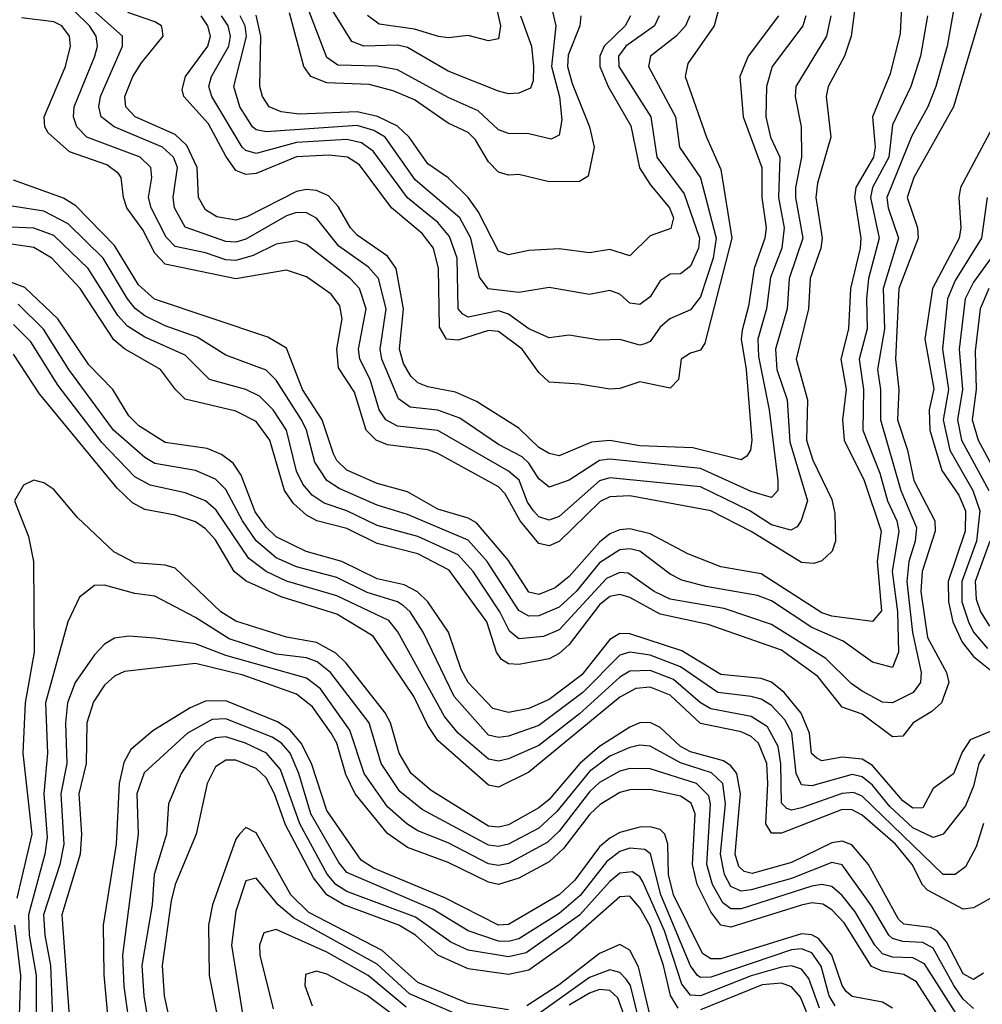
# Model space of a CAD drawing. Header units: inches. Extents: x 990535 to 1117859, y 769386 to 892122.
# Tile 670 of 1056: x 1091742 to 1093648, y 831113 to 833062. Entities that reach past the tile are written whole.
import ezdxf

# ---------------------------------------------------------------- set-up
doc = ezdxf.new("R2010")
doc.units = ezdxf.units.IN
doc.header["$MEASUREMENT"] = 0
doc.layers.add('B0893', color=7, linetype='Continuous')

msp = doc.modelspace()

# ---------------------------------------------------------------- linework, layer by layer
at = {"layer": 'B0893', "color": 5}
for points, elevation in [([(1092667.1, 833170), (1092694, 833050), (1092690, 833024.5), (1092670, 833020.8), (1092630, 833031.3), (1092590, 833026.4), (1092571, 833029), (1092523.9, 833043.9), (1092453.8, 833053.8), (1092430.6, 833070.6)], 3520), ([(1092733.7, 833070), (1092755.2, 833010), (1092759.5, 832970), (1092758.4, 832941.6), (1092753, 832927), (1092730, 832917.2), (1092710, 832915.6), (1092690, 832920.7), (1092590, 832960.2), (1092510, 833007), (1092490, 833011.6), (1092423.6, 833010), (1092399.4, 833019.4), (1092323.3, 833143.3)], 3540), ([(1093599.2, 833130), (1093578, 833010), (1093555.8, 832930), (1093539.7, 832890), (1093507.8, 832832.2), (1093458.4, 832710), (1093461, 832690), (1093481.5, 832630), (1093451, 832530), (1093453.8, 832450), (1093440.2, 832370), (1093446.3, 832330), (1093446.2, 832270), (1093486.5, 832130), (1093517.2, 832057.2), (1093514.6, 832030), (1093502, 831990), (1093498.1, 831950), (1093509.4, 831849.4), (1093526.5, 831770), (1093525.2, 831750), (1093510.8, 831730), (1093470, 831710.2), (1093450, 831711.2), (1093410, 831732.8), (1093388.1, 831748.1), (1093337.8, 831797.8), (1093230, 831865), (1093136.7, 831896.7), (1093030, 831914.9), (1092998.3, 831930), (1092946.3, 831966.3), (1092930, 831968.2), (1092903.8, 831956.2), (1092810, 831854.4), (1092778.9, 831841), (1092730, 831836.9), (1092711.8, 831851.8), (1092692.4, 831890), (1092639.6, 831970), (1092610, 832002.9), (1092530, 832038.9), (1092450, 832061.2), (1092390, 832090), (1092344.9, 832104.9), (1092321.2, 832121.2), (1092302.9, 832142.9), (1092290, 832168.4), (1092270.4, 832250), (1092243.9, 832290), (1092216.9, 832316.9), (1092190, 832330.5), (1092118.2, 832350), (1092070, 832398.2), (1091990, 832434), (1091955.7, 832455.7), (1091936.6, 832476.6), (1091878, 832570), (1091810, 832634.8), (1091770, 832649.6), (1091710, 832652)], 3860), ([(1093489.6, 833129.6), (1093485.1, 833034.9), (1093465.1, 832954.9), (1093429.9, 832870.2), (1093435.2, 832810), (1093432.4, 832790), (1093397.5, 832730), (1093394.7, 832710), (1093407.3, 832630), (1093405.6, 832610), (1093386.9, 832530), (1093382.9, 832450), (1093367.6, 832390), (1093378, 832330), (1093370.6, 832270), (1093373.9, 832230), (1093414, 832150), (1093447.1, 832050), (1093439.2, 831990), (1093448, 831892), (1093430, 831871.2), (1093350, 831881.3), (1093330, 831888.3), (1093210, 831965.3), (1093130, 831978.8), (1093064.6, 832004.6), (1092990, 832044.6), (1092950, 832054.3), (1092930, 832052.7), (1092910, 832044.2), (1092890, 832027.7), (1092830, 831960.2), (1092802.3, 831937.7), (1092770, 831924.1), (1092750, 831928.9), (1092710, 831991.7), (1092646.2, 832066.2), (1092630, 832075.3), (1092570, 832093.3), (1092510, 832127.3), (1092450, 832144.1), (1092390, 832170.2), (1092370, 832189.6), (1092363.1, 832203.1), (1092340.9, 832270), (1092302.2, 832330), (1092270, 832411.9), (1092233.5, 832433.5), (1092009, 832509), (1091977.5, 832537.5), (1091930, 832615.3), (1091853.5, 832693.5), (1091828.7, 832708.7), (1091730, 832744.9)], 3820), ([(1093298.4, 833070), (1093292, 833050), (1093231.4, 832970), (1093220.5, 832930), (1093218.9, 832870), (1093228.5, 832830), (1093246.5, 832790), (1093244, 832710), (1093255.4, 832650), (1093250.8, 832610), (1093228.1, 832551.9), (1093220.1, 832490), (1093203, 832430), (1093204.6, 832395.4), (1093225.6, 832290), (1093242.7, 832150), (1093243.1, 832130), (1093230, 832116.3), (1093190, 832128.4), (1093090, 832173.5), (1092910, 832192), (1092890, 832189.8), (1092830, 832150.8), (1092790, 832137), (1092770, 832153.4), (1092750, 832184.6), (1092736.8, 832196.8), (1092690, 832221.1), (1092613.3, 832273.3), (1092570, 832289.2), (1092515.4, 832295.4), (1092491.8, 832311.8), (1092459.2, 832390), (1092456, 832410), (1092467.5, 832490), (1092452.6, 832550), (1092432.7, 832572.7), (1092374.2, 832614.2), (1092330, 832669.6), (1092310, 832680.1), (1092290, 832680.3), (1092270, 832674.1), (1092190, 832627.9), (1092170, 832621.6), (1092150, 832622.9), (1092070, 832651.3), (1092048.4, 832690), (1092045.9, 832710), (1092054.9, 832770), (1092046.5, 832790), (1092024.6, 832810), (1091929, 832850), (1091903.5, 832870), (1091898.7, 832890), (1091902.2, 832910), (1091945.6, 833010), (1091945.5, 833030), (1091833.8, 833130)], 3740), ([(1092794.1, 833090), (1092803.4, 833050), (1092795, 832970), (1092810.5, 832909.5), (1092815.6, 832864.4), (1092810, 832833.5), (1092794.1, 832825.9), (1092750, 832836.1), (1092710, 832836.9), (1092690, 832844.1), (1092650, 832881.7), (1092590, 832908.4), (1092490, 832962.8), (1092450.4, 832970.4), (1092372.1, 832972.1), (1092350, 832987.2), (1092305, 833105)], 3560), ([(1093395.6, 833090), (1093387.7, 833030), (1093374.7, 832990), (1093342.6, 832930), (1093338.2, 832910), (1093347.9, 832830), (1093321.2, 832738.8), (1093317.9, 832710), (1093330.4, 832629.6), (1093327.8, 832610), (1093306.8, 832550), (1093303.7, 832490), (1093278.9, 832390), (1093301.8, 832310), (1093299.9, 832230), (1093312.4, 832190), (1093350, 832112.2), (1093355.6, 832084.4), (1093357, 832030), (1093350.7, 832010), (1093330, 831991.3), (1093314, 831986), (1093290, 831987.9), (1093190, 832048.8), (1093110, 832089.9), (1092950, 832120), (1092910, 832117.7), (1092891.4, 832108.6), (1092810, 832029.1), (1092790, 832020.4), (1092770, 832025.3), (1092732.8, 832070), (1092703.4, 832123.4), (1092690, 832137.2), (1092570, 832203.8), (1092550, 832210.8), (1092470, 832220.5), (1092448.1, 832230), (1092428.3, 832250), (1092404.8, 832324.8), (1092373, 832373), (1092370.2, 832410), (1092380.6, 832470), (1092375.7, 832495.7), (1092358.7, 832518.7), (1092310, 832553.5), (1092270, 832566.6), (1092170, 832549.2), (1092030, 832578.5), (1092010, 832599.9), (1091986.2, 832646.2), (1091954.6, 832690), (1091947.4, 832710), (1091942.9, 832750), (1091937.6, 832757.6), (1091914.7, 832774.7), (1091840.7, 832800.7), (1091798.3, 832838.3), (1091792, 832850), (1091790.5, 832870), (1091833, 832970), (1091842.6, 833010), (1091840.6, 833030), (1091825.7, 833050), (1091810, 833057.9), (1091745.7, 833065.7)], 3780), ([(1093127.1, 833090), (1093116.8, 833050), (1093064.7, 832975.3), (1093059.1, 832950), (1093101.4, 832830), (1093130, 832765.5), (1093151.7, 832630), (1093098.3, 832421.7), (1093090, 832408.2), (1093070, 832402.3), (1093051.8, 832390), (1093046.5, 832350), (1093030, 832332.8), (1092970, 832345.5), (1092930, 832332.1), (1092910, 832330.7), (1092850, 832340.8), (1092790, 832344.6), (1092770, 832363.7), (1092736.7, 832410), (1092690, 832445.1), (1092670, 832447.1), (1092610, 832428.2), (1092587.2, 832430), (1092573.3, 832453.3), (1092570.9, 832570), (1092561.6, 832610), (1092538.9, 832638.9), (1092478, 832690), (1092414.9, 832774.9), (1092390.8, 832790), (1092353.8, 832793.8), (1092290, 832791.1), (1092210, 832758.1), (1092190, 832756), (1092170, 832764.1), (1092150, 832792.3), (1092116.2, 832856.3), (1092067.2, 832910), (1092064.1, 832924.1), (1092070.5, 832950), (1092114.5, 833010), (1092119.7, 833030), (1092114.7, 833050), (1092101.5, 833070)], 3680), ([(1093645.1, 833074.9), (1093590.3, 832890), (1093511.7, 832750), (1093498.9, 832710), (1093519.1, 832650), (1093520.9, 832630), (1093482.2, 832530), (1093475.6, 832390), (1093482.4, 832330), (1093480, 832270), (1093499.8, 832210), (1093512.1, 832150), (1093553.6, 832070), (1093554.4, 832050), (1093528.4, 831970), (1093526.2, 831930), (1093539.3, 831839.3), (1093576.6, 831770), (1093581.5, 831750), (1093566.6, 831710), (1093547.6, 831692.4), (1093511, 831670), (1093490, 831643.6), (1093470, 831642.4), (1093410, 831687.4), (1093370, 831701.3), (1093322.1, 831762.1), (1093250, 831814.1), (1093105.2, 831865.2), (1093010, 831885.6), (1092950, 831918.4), (1092930, 831924.6), (1092910, 831920.2), (1092890, 831903.6), (1092830, 831825.4), (1092810, 831807.6), (1092790, 831797), (1092730, 831785.8), (1092710, 831787.2), (1092695.9, 831795.9), (1092686.1, 831810), (1092667.1, 831870), (1092592.2, 831972.2), (1092530, 832004.9), (1092450, 832025.2), (1092390, 832054.9), (1092330.3, 832070.3), (1092310, 832081.3), (1092284.2, 832104.2), (1092266.3, 832130), (1092237.1, 832230), (1092210, 832266.7), (1092170, 832287.3), (1092070, 832311), (1092050.3, 832330), (1092021.2, 832370), (1091950, 832410.7), (1091928.3, 832428.3), (1091862.1, 832530), (1091806.1, 832590), (1091770, 832611.3), (1091690, 832623.4)], 3880), ([(1093539.4, 833070), (1093525.2, 832990), (1093506.3, 832930), (1093470, 832854.1), (1093462.4, 832790), (1093430.4, 832730), (1093426, 832710), (1093443.2, 832630), (1093422.6, 832550), (1093418.4, 832510), (1093419.6, 832450), (1093403.8, 832390), (1093412.2, 832330), (1093411, 832250), (1093444.6, 832164.5), (1093460.2, 832110), (1093478.4, 832070), (1093482.3, 832050), (1093469, 831970), (1093479.5, 831890), (1093481.7, 831810), (1093470, 831779.7), (1093430, 831790.6), (1093372, 831832), (1093310, 831858.7), (1093230, 831912), (1093202.6, 831922.6), (1093100.1, 831940.1), (1093052.7, 831952.7), (1093030, 831964.5), (1092970, 832009.9), (1092950, 832014.9), (1092930, 832013), (1092890, 831986.8), (1092843.8, 831930), (1092810, 831899.3), (1092770, 831881.8), (1092750, 831881.2), (1092730, 831892.6), (1092667.5, 831990), (1092630, 832031.9), (1092510, 832082.6), (1092450, 832101.1), (1092374.4, 832134.4), (1092350.3, 832150), (1092326.6, 832186.6), (1092309.8, 832249.8), (1092300, 832270), (1092250, 832348.8), (1092230, 832368.3), (1092150, 832398.5), (1092093.7, 832433.7), (1092030, 832456.1), (1091990, 832476), (1091970.8, 832490.8), (1091955.7, 832510), (1091907.6, 832590), (1091838, 832658), (1091790, 832683), (1091710, 832695.5)], 3840), ([(1093347.6, 833070), (1093338.9, 833030), (1093278.2, 832930), (1093277.1, 832910), (1093289.2, 832850), (1093289.8, 832790), (1093277.8, 832730), (1093277.9, 832710), (1093292, 832630), (1093265.5, 832550), (1093261.3, 832490), (1093238.1, 832410), (1093241, 832370), (1093261.2, 832310), (1093266.8, 832226.8), (1093301.3, 832110), (1093289, 832071), (1093281.4, 832058.6), (1093268.5, 832051.5), (1093230, 832062.5), (1093187.7, 832090), (1093090, 832137.5), (1092910, 832155.2), (1092890, 832149.1), (1092810, 832078.9), (1092790, 832071.4), (1092770, 832078.3), (1092758.9, 832090), (1092747.3, 832107.3), (1092730.6, 832150.6), (1092710, 832168.7), (1092570, 832249.1), (1092490, 832257.6), (1092466.7, 832270), (1092453.8, 832290), (1092436.2, 832350), (1092415.7, 832390), (1092412.9, 832410), (1092427.9, 832490), (1092415, 832530), (1092396.4, 832550), (1092310, 832617.5), (1092290, 832624.5), (1092250, 832618), (1092204.4, 832595.6), (1092170, 832585.4), (1092150, 832587), (1092110, 832600.9), (1092050, 832613.5), (1092031.9, 832631.9), (1092002.5, 832690), (1091996.9, 832710), (1092003.8, 832750), (1092001.6, 832770), (1091980.8, 832790), (1091875.4, 832830), (1091855.4, 832850), (1091848.6, 832870), (1091850, 832890), (1091890.8, 832990), (1091896.2, 833010), (1091893.6, 833030), (1091880.5, 833050), (1091850, 833079.7)], 3760), ([(1093244.1, 833070), (1093183.8, 832990), (1093167.7, 832950), (1093173.9, 832870), (1093211.1, 832770), (1093211.2, 832710), (1093219.5, 832650), (1093217.3, 832630), (1093196.1, 832570), (1093184.6, 832495.4), (1093172.1, 832447.9), (1093170.4, 832429.6), (1093180, 832370), (1093191.3, 832230), (1093188.8, 832210), (1093181.6, 832198.4), (1093170, 832191.2), (1093074.6, 832214.6), (1092970, 832219), (1092910, 832229), (1092874, 832226), (1092810, 832199.2), (1092790, 832203.4), (1092770, 832215.5), (1092730, 832253.5), (1092646.7, 832306.7), (1092604.9, 832324.9), (1092550, 832335.4), (1092530, 832343.6), (1092516.6, 832356.6), (1092501.7, 832381.7), (1092493.8, 832410), (1092501.6, 832490), (1092487.7, 832570), (1092470, 832594.1), (1092410, 832635.7), (1092397, 832650), (1092372.6, 832692.6), (1092353.3, 832713.3), (1092330, 832724), (1092310, 832726.1), (1092290, 832722), (1092191.9, 832671.9), (1092170, 832665.2), (1092132.3, 832672.3), (1092110, 832685.9), (1092096.4, 832710), (1092093.3, 832770), (1092073.1, 832813.1), (1092050, 832835.2), (1091971.1, 832870), (1091952.4, 832890), (1091950.2, 832910), (1091966.5, 832950), (1091983, 832977), (1092026.3, 833030), (1092024.2, 833044.2), (1092023, 833050), (1092010, 833058.1), (1091956.5, 833076.5)], 3720), ([(1093068.5, 833070), (1093060.1, 833050), (1093041.7, 833030), (1092990.5, 832990), (1092986.8, 832970), (1093040.5, 832870), (1093048.4, 832810), (1093089.5, 832749.5), (1093121, 832630), (1093114.7, 832590), (1093090, 832513.5), (1093070, 832488.1), (1093028.9, 832470), (1093010, 832453.9), (1092990, 832425.5), (1092979.3, 832420.7), (1092970, 832417.8), (1092930, 832429.4), (1092890, 832427.7), (1092830, 832438.1), (1092790, 832432.7), (1092750, 832450.5), (1092710, 832479.3), (1092690, 832485.9), (1092630, 832473.6), (1092619.1, 832479.1), (1092610, 832490), (1092608.1, 832590), (1092592.8, 832632.8), (1092570, 832660.5), (1092509.5, 832709.5), (1092441.8, 832801.8), (1092418.5, 832818.5), (1092390, 832824.9), (1092290, 832819.1), (1092210, 832797.7), (1092190, 832803.1), (1092182.6, 832810), (1092122.6, 832910), (1092116.9, 832930), (1092121.9, 832950), (1092156, 833010), (1092159.7, 833030), (1092155.1, 833050), (1092141.4, 833070)], 3660), ([(1093007.7, 833070), (1092998.4, 833050), (1092942, 833010), (1092927.2, 832990), (1092927.8, 832970), (1092991.3, 832870), (1093003.1, 832790), (1093057.5, 832717.5), (1093088.1, 832630), (1093085.7, 832610), (1093070, 832574.1), (1093050, 832559.1), (1093030, 832558.5), (1093010, 832545.2), (1092990, 832513.8), (1092970, 832498.6), (1092950, 832501.2), (1092930, 832518.7), (1092910, 832526.1), (1092870, 832518.5), (1092790, 832531.9), (1092730, 832522.4), (1092669.7, 832529.7), (1092652.4, 832552.4), (1092635.3, 832630), (1092613.3, 832670), (1092525.3, 832745.3), (1092465.3, 832830), (1092443.2, 832843.2), (1092410, 832853.1), (1092230, 832840.1), (1092210, 832844.1), (1092202.8, 832850), (1092177.8, 832890), (1092166, 832930), (1092191.1, 833028.9), (1092188.2, 833050), (1092178.8, 833070)], 3640), ([(1092951.4, 833070), (1092940.6, 833050), (1092899.4, 833010), (1092890.4, 832990), (1092890.4, 832970), (1092907.3, 832930), (1092951.9, 832851.9), (1092969.3, 832769.3), (1092990, 832736.3), (1093028.7, 832690), (1093036, 832670), (1093031.1, 832649), (1092990, 832634.5), (1092950, 832595.1), (1092910, 832607.1), (1092870, 832601), (1092810, 832608.8), (1092750, 832605.3), (1092710, 832597.1), (1092690, 832604.4), (1092650, 832682.8), (1092630, 832710.5), (1092590, 832749), (1092550, 832777), (1092512.8, 832830), (1092490, 832851.7), (1092450.6, 832870.6), (1092410, 832880.2), (1092295.6, 832875.6), (1092259.7, 832879.7), (1092236, 832890), (1092223.1, 832910), (1092217.5, 832930), (1092219.4, 833030), (1092210, 833071.2)], 3620), ([(1092853.2, 833070), (1092850.9, 833050), (1092827.8, 832992.2), (1092826.7, 832970), (1092835.7, 832935.7), (1092870.1, 832849.9), (1092879.5, 832810), (1092867.6, 832752.4), (1092850, 832741.7), (1092790, 832741.1), (1092730, 832755.9), (1092710, 832754.3), (1092690, 832760.4), (1092670, 832780.8), (1092644.2, 832824.2), (1092630, 832839.2), (1092590, 832857.8), (1092523.8, 832903.8), (1092481.4, 832921.4), (1092434.1, 832934.1), (1092350, 832937.1), (1092318.3, 832950), (1092304.9, 832970), (1092276, 833076)], 3580), ([(1093682.9, 832877.1), (1093604.6, 832730), (1093600.8, 832710), (1093605.3, 832650), (1093601.8, 832630), (1093549, 832530), (1093533.7, 832430), (1093551.3, 832331.3), (1093542.1, 832290), (1093544, 832250), (1093567.5, 832170), (1093601.1, 832121.1), (1093614.3, 832090), (1093613.9, 832050), (1093580.2, 831950), (1093580.7, 831910), (1093589.3, 831870), (1093607.8, 831830), (1093630, 831801.5), (1093719.3, 831730)], 3920), ([(1093657.3, 832710), (1093645.8, 832630), (1093593.8, 832546.2), (1093578.6, 832510), (1093569, 832410), (1093580.7, 832330), (1093570, 832270), (1093583.2, 832210), (1093628.8, 832130), (1093642.4, 832090), (1093636.2, 832030), (1093607.1, 831950), (1093607.3, 831910), (1093620.1, 831870), (1093630.4, 831850), (1093657.7, 831817.7)], 3940), ([(1093679.1, 832610), (1093630, 832542.9), (1093613.4, 832510), (1093601.6, 832410), (1093608.3, 832330), (1093598.3, 832270), (1093606.7, 832230), (1093660.4, 832130)], 3960), ([(1093705, 831670), (1093623.7, 831636.3), (1093607.7, 831612.3), (1093590.8, 831569.2), (1093550, 831540.4), (1093530, 831501.7), (1093510, 831501.1), (1093490, 831515.9), (1093430, 831586), (1093410, 831598.3), (1093370, 831602.5), (1093330, 831594.9), (1093320.1, 831600.1), (1093309.8, 831609.8), (1093305.5, 831650), (1093289.2, 831689.2), (1093255.4, 831730), (1093230, 831750.5), (1093210, 831758), (1093130, 831765.9), (1093052.6, 831812.6), (1092950, 831846.2), (1092930, 831846.9), (1092910, 831835.2), (1092854.6, 831765.4), (1092790, 831716.5), (1092750, 831698.9), (1092710, 831690.7), (1092678.6, 831698.6), (1092629.7, 831750), (1092616, 831776), (1092591.3, 831850), (1092550.2, 831910), (1092529.7, 831929.7), (1092503.2, 831943.2), (1092450, 831955.1), (1092380.1, 831990), (1092309.3, 832009.3), (1092250, 832038.5), (1092230, 832057.5), (1092208.3, 832088.3), (1092180.5, 832160.5), (1092164.5, 832184.5), (1092141.6, 832201.6), (1092113.6, 832213.6), (1092030, 832225.5), (1091978.2, 832258.2), (1091958.2, 832278.2), (1091926.4, 832330), (1091878.8, 832378.8), (1091817.7, 832470), (1091752.1, 832532.1), (1091590, 832592.6)], 3920), ([(1093660.2, 832530), (1093643.6, 832490), (1093633.6, 832406.4), (1093635.3, 832330), (1093627.8, 832270), (1093639.2, 832230), (1093692.2, 832132.3)], 3980), ([(1093652, 831608), (1093640.5, 831590), (1093630, 831544.9), (1093614.2, 831505.8), (1093570, 831449.9), (1093550, 831443), (1093510, 831462.1), (1093464.5, 831504.5), (1093430, 831547.2), (1093410, 831563.2), (1093390, 831567.9), (1093310, 831545.6), (1093290, 831547.4), (1093279.4, 831570), (1093270.6, 831650.6), (1093256.5, 831676.5), (1093230, 831704.8), (1093210, 831717), (1093190, 831722.1), (1093124.1, 831730), (1093050, 831781.2), (1092990, 831804.4), (1092950, 831810), (1092930, 831804.3), (1092857, 831730), (1092770, 831665), (1092710, 831644), (1092690, 831641.3), (1092670, 831646.1), (1092602.1, 831722.1), (1092541.1, 831850), (1092515.4, 831890), (1092502.1, 831902.1), (1092490, 831910), (1092430, 831928), (1092370, 831957.9), (1092290, 831979.2), (1092250, 831996.7), (1092210, 832030.5), (1092183.2, 832070), (1092150, 832132.5), (1092130, 832152.6), (1092090, 832170), (1092010, 832183.9), (1091990, 832195.6), (1091928.2, 832250), (1091839.7, 832370), (1091789.6, 832449.6), (1091739, 832499)], 3940), ([(1093650, 831470.7), (1093635.4, 831424.7), (1093614.5, 831385.5), (1093593.8, 831370), (1093569.9, 831370), (1093410, 831525.1), (1093392.4, 831532.4), (1093370, 831530.5), (1093290, 831501.9), (1093270, 831497.5), (1093260.9, 831500.9), (1093250, 831511.1), (1093249.1, 831589.1), (1093243.4, 831623.4), (1093222.1, 831662.1), (1093190, 831682.6), (1093110, 831698.1), (1093090, 831710), (1093036.2, 831756.1), (1092990, 831773.9), (1092950, 831772.4), (1092930, 831760.8), (1092850, 831687.9), (1092770, 831625.7), (1092710, 831598.7), (1092690, 831594.7), (1092670, 831598.4), (1092610.2, 831650), (1092582.9, 831682.9), (1092490.4, 831850.4), (1092472.7, 831872.7), (1092370, 831921.5), (1092270, 831950.8), (1092229.9, 831970), (1092195.7, 831995.6), (1092131.2, 832091.2), (1092110, 832109.7), (1092070, 832125.4), (1092000.5, 832140.5), (1091970, 832157.2), (1091905, 832225), (1091818.1, 832338.1), (1091764.6, 832424.6), (1091730, 832459.1)], 3960), ([(1093676.2, 831330), (1093630, 831304.1), (1093610, 831301.6), (1093539.1, 831339.1), (1093529.3, 831349.3), (1093509, 831390), (1093475.9, 831430), (1093410, 831487.6), (1093390, 831498.1), (1093370, 831498.5), (1093250, 831452), (1093230, 831451.6), (1093218.8, 831470), (1093223.3, 831550), (1093220.8, 831590), (1093204.3, 831630), (1093190, 831643.2), (1093170, 831652.2), (1093090, 831669.1), (1093030, 831725), (1092990, 831740.6), (1092961.6, 831738.4), (1092930, 831721.2), (1092750, 831572.5), (1092690, 831542.7), (1092670, 831546.9), (1092570, 831635), (1092550, 831664.9), (1092522.4, 831722.4), (1092441.9, 831841.9), (1092370, 831885.7), (1092259.7, 831919.7), (1092190.7, 831950.7), (1092167, 831970), (1092130, 832032.7), (1092110, 832054.4), (1092090, 832067.9), (1092050, 832081.2), (1091990, 832092.6), (1091965.5, 832105.5), (1091934.9, 832134.9), (1091781.4, 832321.4), (1091730, 832400.1)], 3980), ([(1093650, 831174.7), (1093630, 831162.1), (1093610, 831173.3), (1093577, 831237), (1093558.3, 831258.3), (1093545.1, 831265.1), (1093492.1, 831272), (1093481.8, 831281.8), (1093422.6, 831390), (1093389, 831429), (1093370, 831435.7), (1093350, 831432.5), (1093270, 831394), (1093192.2, 831372.2), (1093176.1, 831376.1), (1093165.8, 831385.8), (1093158.4, 831410), (1093169.2, 831530), (1093161.9, 831570), (1093150, 831585.4), (1093135, 831595), (1093070, 831612.6), (1093050, 831623.2), (1093010, 831660.9), (1092990, 831670.7), (1092970, 831670.1), (1092950, 831661.7), (1092890, 831623.5), (1092851.1, 831590), (1092790, 831518.7), (1092770, 831501.9), (1092710, 831468.4), (1092690, 831463.4), (1092670, 831465.5), (1092556.5, 831536.5), (1092516.8, 831570), (1092493.1, 831610), (1092476.1, 831670), (1092465.9, 831690), (1092388.7, 831788.7), (1092368.2, 831808.2), (1092330, 831829.2), (1092270, 831839.6), (1092170, 831871.4), (1092140.4, 831890), (1092050, 831976.3), (1092030, 831982.6), (1091970, 831986.8), (1091928.7, 832008.7), (1091856.6, 832076.6), (1091810, 832132.4), (1091790, 832145.4), (1091770, 832150.9), (1091750, 832140.7), (1091732.2, 832110), (1091759.5, 832039.5), (1091769.3, 831990), (1091770.8, 831810), (1091752.8, 831710), (1091748.2, 831610), (1091766, 831450), (1091736.8, 831323.2)], 4020), ([(1093662.5, 832030), (1093633.3, 831950), (1093635.1, 831915.1), (1093643.8, 831890), (1093661.7, 831861.7)], 3960), ([(1093630, 831104.6), (1093610, 831123.1), (1093591.1, 831150), (1093550, 831224.2), (1093530, 831235.6), (1093490, 831237.3), (1093470, 831243.2), (1093462.5, 831250), (1093428.2, 831308.2), (1093370, 831389.3), (1093350, 831393.8), (1093270, 831362.2), (1093190, 831339.7), (1093170, 831337.1), (1093150, 831346.2), (1093137.5, 831370), (1093129.4, 831410), (1093139.1, 831510), (1093134.2, 831550), (1093111.5, 831571.5), (1093050, 831590.9), (1092990, 831623.8), (1092970, 831626), (1092950, 831621.7), (1092910, 831604), (1092870, 831573.9), (1092805.5, 831494.5), (1092770, 831461.7), (1092710, 831430.2), (1092690, 831425.4), (1092670, 831428.1), (1092538.8, 831498.8), (1092494.4, 831534.4), (1092457.4, 831590), (1092434.1, 831670), (1092357.3, 831770), (1092331.2, 831791.2), (1092310, 831798.9), (1092250, 831806.1), (1092156.9, 831836.9), (1092090, 831878.7), (1092010, 831921), (1091970, 831926), (1091910, 831942.9), (1091890, 831941.9), (1091860.9, 831919.1), (1091837.6, 831870), (1091793.6, 831710), (1091797.3, 831610), (1091789.9, 831530), (1091796.7, 831443.4), (1091791.9, 831410), (1091759.9, 831290), (1091761, 831250), (1091774.7, 831170), (1091774.7, 831074.7)], 4040), ([(1093610, 831072.8), (1093533.2, 831193.2), (1093510, 831205), (1093470, 831206.5), (1093450, 831212.9), (1093435, 831230), (1093395.8, 831295.8), (1093370, 831328.6), (1093350, 831346), (1093330, 831350.5), (1093310, 831346.6), (1093170, 831302.3), (1093150, 831302.3), (1093133.9, 831313.9), (1093113.3, 831350), (1093102, 831390), (1093109.3, 831509.3), (1093106, 831526), (1093082.1, 831550), (1092990, 831579.5), (1092950, 831580), (1092930, 831574.3), (1092890, 831552.1), (1092870, 831533.6), (1092810, 831456), (1092786.6, 831433.4), (1092710, 831391.7), (1092690, 831387.8), (1092670, 831391.4), (1092590, 831432.5), (1092530, 831456.6), (1092508.3, 831470), (1092470, 831504.3), (1092424, 831570), (1092395.9, 831655.9), (1092337.4, 831737.4), (1092310, 831758.8), (1092150, 831803.6), (1092090, 831826.9), (1092010, 831838), (1091958.2, 831841.8), (1091930, 831838.1), (1091910, 831825.7), (1091890, 831805), (1091852.3, 831750), (1091836.9, 831710), (1091832.7, 831670), (1091835.5, 831590), (1091823.4, 831530), (1091829.9, 831430), (1091822, 831390), (1091789.6, 831290), (1091792.1, 831250), (1091803.5, 831190), (1091807.9, 831070)], 4060), ([(1093579.9, 831059.8), (1093517.5, 831157.5), (1093492.3, 831172.3), (1093450, 831178.4), (1093428, 831188), (1093374, 831274), (1093350, 831300.2), (1093331.6, 831311.6), (1093310, 831314.2), (1093290, 831309.5), (1093150, 831265.8), (1093129.9, 831269.9), (1093110, 831296.1), (1093083, 831350), (1093073.7, 831390), (1093079.4, 831490), (1093071.1, 831511.1), (1093050, 831525), (1092990, 831538.3), (1092950, 831537.7), (1092930, 831532.1), (1092891.1, 831508.9), (1092870.5, 831489.5), (1092818.3, 831421.7), (1092790, 831395.2), (1092730, 831362.7), (1092690, 831350.5), (1092670, 831354.8), (1092590, 831394), (1092510, 831423.4), (1092470, 831451.3), (1092406.1, 831530), (1092387.9, 831568), (1092370, 831629.9), (1092358.7, 831650), (1092321.8, 831701.8), (1092290, 831726.8), (1092184.6, 831764.6), (1092090, 831787.5), (1091950, 831771.6), (1091930, 831762.4), (1091910, 831744.6), (1091888.2, 831711.8), (1091875, 831670), (1091873.5, 831590), (1091859.4, 831530), (1091864.3, 831450), (1091861.6, 831410), (1091825.6, 831290), (1091840.1, 831090)], 4080), ([(1093470, 831105.4), (1093450, 831117.4), (1093390, 831128.5), (1093378.4, 831138.4), (1093370, 831150.4), (1093350, 831210), (1093323, 831243), (1093310, 831250.4), (1093290, 831252.6), (1093130, 831203.2), (1093110, 831202.9), (1093093.9, 831213.9), (1093036.4, 831330), (1093026.1, 831370), (1093025, 831430), (1093019.5, 831450), (1093010, 831459.4), (1092990, 831464.7), (1092970, 831464), (1092930, 831453.2), (1092910, 831442.2), (1092890, 831424.5), (1092841.2, 831358.8), (1092810.3, 831329.7), (1092710, 831271.1), (1092690, 831269.8), (1092583.7, 831323.7), (1092442.6, 831382.6), (1092418.1, 831398.1), (1092350, 831496.5), (1092319.6, 831590), (1092299.5, 831630), (1092276.7, 831656.7), (1092252.2, 831672.2), (1092150, 831713.6), (1092110, 831713.2), (1092079.8, 831700.2), (1092005.5, 831654.5), (1091962.4, 831617.6), (1091948.5, 831591.5), (1091939, 831550), (1091933.3, 831430), (1091907.7, 831270), (1091908.8, 831171.2), (1091918.1, 831070)], 4120), ([(1093356.5, 831110), (1093344.6, 831130), (1093328.4, 831188.4), (1093310, 831215), (1093290, 831223), (1093270, 831221), (1093110, 831167), (1093090, 831165.8), (1093084.1, 831170), (1093070, 831189.5), (1093011.1, 831330), (1092991, 831411), (1092979.4, 831419.4), (1092950, 831422.1), (1092930, 831415.4), (1092904.4, 831395.6), (1092851.6, 831328.4), (1092810, 831293), (1092730, 831242.7), (1092710, 831237.4), (1092690, 831238.1), (1092630, 831258.7), (1092560.4, 831300.4), (1092390, 831373.7), (1092373.8, 831393.8), (1092318.6, 831490), (1092294.9, 831570), (1092277.3, 831610), (1092260.2, 831630), (1092242, 831642), (1092150, 831678.5), (1092123, 831677), (1092074.2, 831650), (1091988.5, 831571.5), (1091974.3, 831530), (1091977, 831450), (1091946, 831210), (1091948.2, 831148.2), (1091962.1, 831050)], 4140), ([(1093325.4, 831105.4), (1093303.9, 831163.9), (1093290, 831182.6), (1093270, 831189.2), (1093250, 831186.6), (1093190, 831169.7), (1093090, 831130.1), (1093070, 831131.3), (1093052.6, 831152.6), (1093018.4, 831258.4), (1092975.5, 831355.5), (1092970, 831365.7), (1092955.2, 831375.2), (1092930, 831372.4), (1092910, 831356.2), (1092850, 831289.4), (1092744.9, 831215.1), (1092710, 831206.7), (1092630, 831220), (1092595.9, 831235.9), (1092525.6, 831285.6), (1092390, 831336.5), (1092368, 831350), (1092350.9, 831370.9), (1092296.6, 831470), (1092258.2, 831578.2), (1092230.5, 831610), (1092189.5, 831630), (1092150, 831642.8), (1092130, 831640.7), (1092110, 831631.1), (1092087.8, 831610), (1092062.1, 831570), (1092036.9, 831510), (1092032.8, 831450), (1092008.7, 831370), (1092004.4, 831310), (1091984, 831190), (1091987.9, 831130), (1091998.1, 831070)], 4160), ([(1093045.5, 831105.5), (1093030.7, 831130.7), (1093016.5, 831190), (1092990, 831267.6), (1092970, 831303.9), (1092950, 831327.1), (1092930, 831325.8), (1092830, 831237.5), (1092750, 831180.7), (1092710, 831172.1), (1092630, 831183.1), (1092570.1, 831210.1), (1092525.7, 831250), (1092492.9, 831270), (1092383.6, 831310), (1092349.9, 831329.9), (1092323.5, 831363.5), (1092268.3, 831468.3), (1092246.4, 831530), (1092230, 831561.2), (1092210, 831579.7), (1092170, 831596.3), (1092150, 831596.4), (1092130, 831583.2), (1092113.3, 831550), (1092091.8, 831450), (1092049.9, 831350.1), (1092042.1, 831317.9), (1092024.5, 831190), (1092028.4, 831130), (1092041.6, 831070)], 4180), ([(1092710, 831102.3), (1092630, 831114.4), (1092530, 831155.9), (1092459.7, 831219.7), (1092314.7, 831294.7), (1092278.7, 831330), (1092210, 831452.5), (1092190, 831463.3), (1092177.3, 831450), (1092170, 831440.2), (1092124, 831310), (1092116, 831270), (1092117.4, 831170), (1092132.9, 831090)], 4220), ([(1092630, 831083.7), (1092514, 831134), (1092450, 831192.4), (1092284.1, 831284.1), (1092253.9, 831310), (1092210, 831362.5), (1092190, 831357.8), (1092170, 831297.3), (1092161.3, 831230), (1092186.9, 831070)], 4240), ([(1091731.7, 831270), (1091743.8, 831170), (1091741.2, 831090)], 4020), ([(1092507.2, 831107.2), (1092432, 831170), (1092350, 831216.3), (1092250, 831261), (1092225.7, 831254.3), (1092217.1, 831230), (1092217.8, 831210), (1092244, 831104)], 4260), ([(1092989.9, 831089.9), (1092967.2, 831187.2), (1092950, 831220.2), (1092930, 831231.3), (1092890, 831213.9), (1092810, 831151.4), (1092745.8, 831110)], 4220), ([(1092498.8, 831078.8), (1092430, 831130.6), (1092350, 831172.7), (1092330, 831178.5), (1092308.1, 831171.9), (1092306.9, 831150), (1092321.3, 831110)], 4280), ([(1092970.8, 831070), (1092951, 831150), (1092942.7, 831162.7), (1092930, 831176.1), (1092910, 831181.4), (1092870, 831166.1), (1092750, 831080)], 4240), ([(1093310.6, 831070.6), (1093287.4, 831127.4), (1093270, 831147.7), (1093250, 831154.8), (1093211.7, 831151.7), (1093090, 831102.3)], 4180), ([(1092952.7, 831052.7), (1092926, 831126), (1092910, 831140.3), (1092890, 831142.2), (1092870, 831135.4), (1092830, 831111.6)], 4260)]:
    msp.add_lwpolyline(points, dxfattribs=dict(at, elevation=elevation))

doc.saveas('drawing.dxf')
